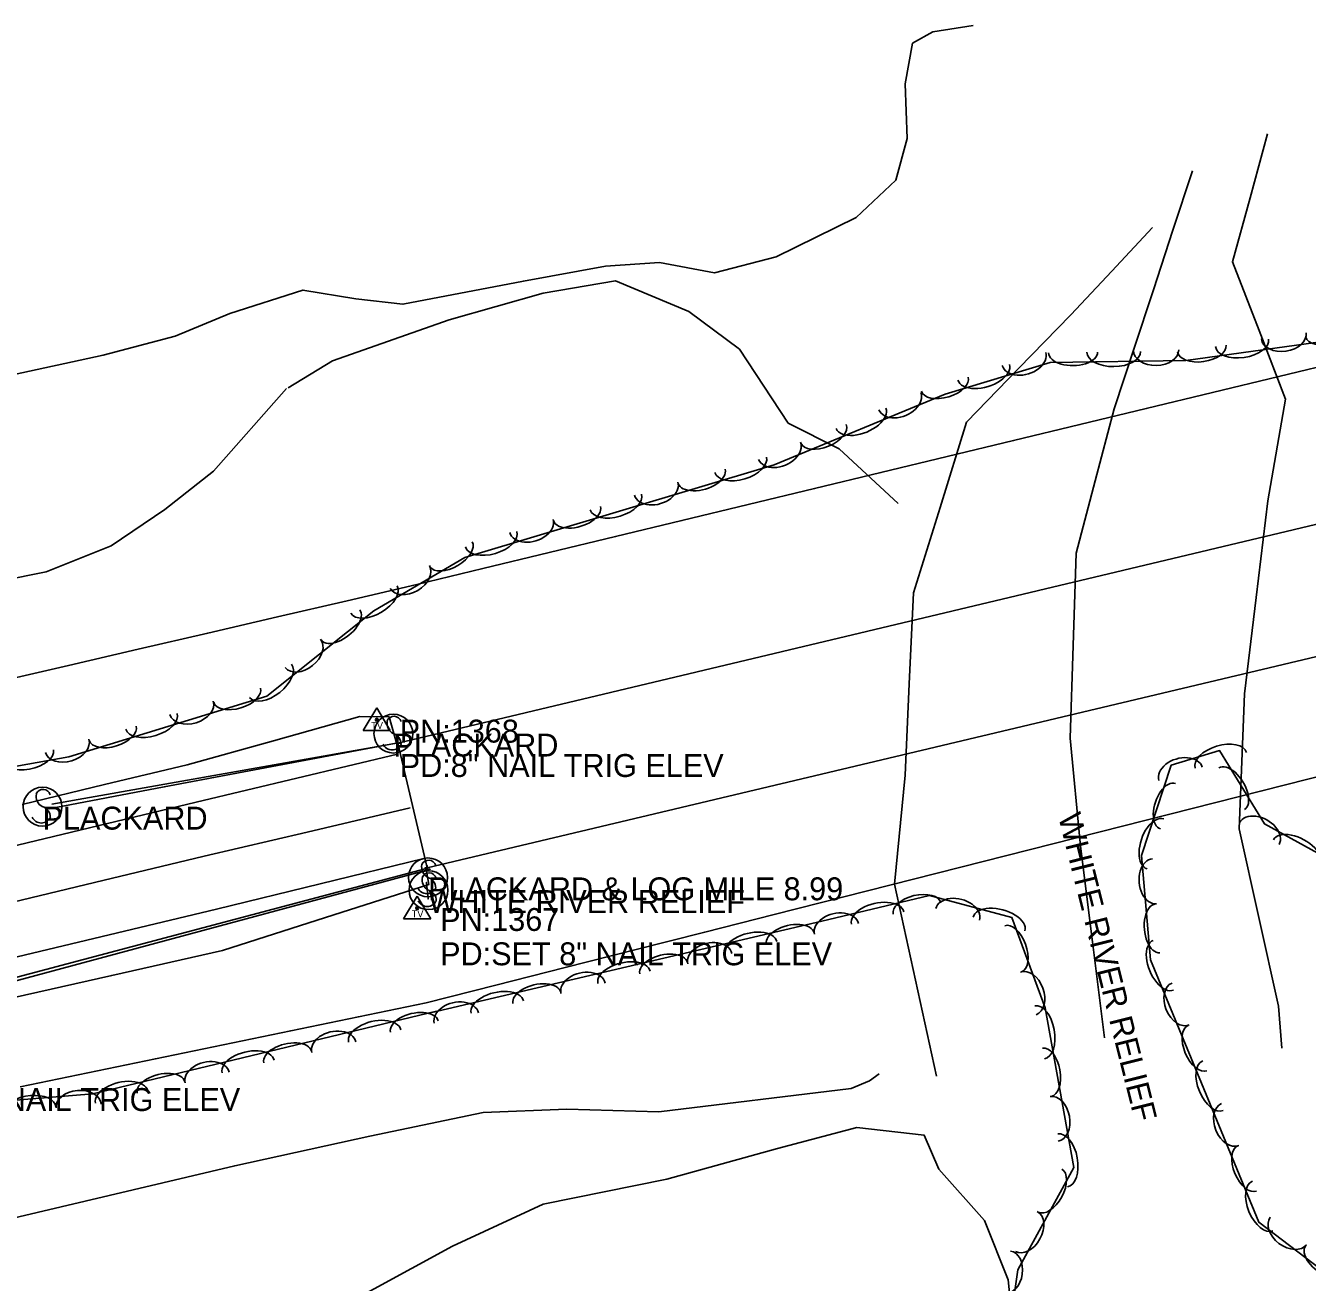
# Model space of a CAD drawing. Extents: x 1441650 to 1491889, y 345904 to 358319.
# Drawn here: x 1486694.9 to 1486974.8, y 346322.4 to 346596.8 of the extents above; entities that cross this region are included whole.
import ezdxf

# ---------------------------------------------------------------- set-up
doc = ezdxf.new("R2010")
doc.units = 0
for name, color, linetype in [('S_BRIDGE', 7, 'Continuous'), ('S_DITCHLINE', 7, 'Continuous'), ('S_EDGE_PAVEMENT', 7, 'Continuous'), ('S_GUARDRAIL', 7, 'Continuous'), ('S_MSC_PT_SYM', 7, 'Continuous'), ('S_PAVEMENT_CROWN', 7, 'Continuous'), ('S_RDW_PT_SYM', 7, 'Continuous'), ('S_SECONDARY_CTL', 7, 'Continuous'), ('S_SECONDARY_CTL_ANNOT', 7, 'Continuous'), ('S_SHOULDER', 7, 'Continuous'), ('S_SIGN', 7, 'Continuous'), ('S_SIGN_ANNOT', 7, 'Continuous'), ('S_STR_PT_SYM', 7, 'Continuous'), ('S_STREAM', 7, 'Continuous'), ('S_STREAM_ANNOT', 7, 'Continuous'), ('S_TREE', 7, 'Continuous')]:
    doc.layers.add(name, color=color, linetype=linetype)

msp = doc.modelspace()

# ---------------------------------------------------------------- linework, layer by layer
at = {"layer": 'S_BRIDGE'}
for p, q in [((1486776.14, 346440.13), (1487042.08, 346503.46)), ((1487047.36, 346475.84), (1486782.56, 346412.89)), ((1486782.56, 346412.89), (1486776.14, 346440.13))]:
    msp.add_line(p, q, dxfattribs=at)
at = {"layer": 'S_DITCHLINE'}
for points in [[(1486966.09, 346573.16), (1486962.26, 346559.2), (1486958.42, 346545.24), (1486964.22, 346530.22), (1486970.01, 346515.19), (1486966.15, 346493.02), (1486963.62, 346471.95), (1486961.08, 346450.88), (1486960.47, 346436.15), (1486959.86, 346421.43), (1486964.15, 346402.09), (1486968.44, 346382.74), (1486969.23, 346373.55)], [(1486949.7, 346565.1), (1486945.43, 346552.1), (1486941.15, 346539.11), (1486936.88, 346526.12), (1486932.6, 346513.12), (1486928.44, 346497.38), (1486924.27, 346481.63), (1486923.63, 346461.43), (1486923, 346441.24), (1486925.21, 346417.67), (1486927.85, 346396.76), (1486930.49, 346375.85)], [(1486893.82, 346367.45), (1486889.21, 346388.4), (1486884.6, 346409.34), (1486886.91, 346433.15), (1486887.84, 346453.07), (1486888.78, 346472.98), (1486894.56, 346491.58), (1486900.34, 346510.18), (1486911.73, 346521.9), (1486923.11, 346533.63), (1486932.05, 346543.16), (1486940.99, 346552.7)]]:
    msp.add_lwpolyline(points, dxfattribs=at)
at = {"layer": 'S_EDGE_PAVEMENT'}
for points in [[(1486414.93, 346357.45), (1486428.89, 346360.11), (1486442.52, 346362.83), (1486456.16, 346365.54), (1486469.79, 346368.26), (1486483.43, 346370.97), (1486496.88, 346373.77), (1486510.33, 346376.56), (1486523.78, 346379.36), (1486537.23, 346382.15), (1486550.69, 346385.12), (1486564.15, 346388.1), (1486577.6, 346391.07), (1486591.06, 346394.04), (1486614.22, 346399.37), (1486637.38, 346404.71), (1486657.54, 346409.46), (1486677.7, 346414.2), (1486691.3, 346417.46), (1486704.9, 346420.73), (1486718.5, 346423.99), (1486732.11, 346427.25), (1486754.11, 346432.49), (1486776.11, 346437.73)], [(1486420.18, 346334.04), (1486433.57, 346336.56), (1486446.78, 346339.19), (1486459.99, 346341.83), (1486473.21, 346344.47), (1486486.42, 346347.1), (1486500.13, 346349.96), (1486513.84, 346352.81), (1486527.55, 346355.67), (1486541.25, 346358.53), (1486554.72, 346361.56), (1486568.18, 346364.59), (1486581.64, 346367.62), (1486595.1, 346370.65), (1486617.47, 346375.85), (1486639.84, 346381.05), (1486652.3, 346383.97), (1486664.77, 346386.89), (1486677.23, 346389.8), (1486689.7, 346392.72), (1486713.13, 346398.32), (1486736.56, 346403.91), (1486759.21, 346409.44), (1486781.86, 346414.97)]]:
    msp.add_lwpolyline(points, dxfattribs=at)
at = {"layer": 'S_GUARDRAIL'}
for p, q in [((1486775.82, 346440.15), (1486725.14, 346430.6)), ((1486725.14, 346430.6), (1486699.93, 346425.81)), ((1486685.42, 346387.09), (1486782.15, 346412.73))]:
    msp.add_line(p, q, dxfattribs=at)
for points in [[(1486700.57, 346426.84), (1486776.29, 346440.2)], [(1486783.25, 346412.64), (1486668.9, 346381.84), (1486635.13, 346372.1)]]:
    msp.add_lwpolyline(points, dxfattribs=at)
at = {"layer": 'S_MSC_PT_SYM'}
for points in [[(1486782.4, 346409.68), (1486782.4, 346409.73), (1486782.4, 346409.68), (1486782.35, 346409.68), (1486782.4, 346409.68), (1486782.4, 346409.63), (1486782.4, 346409.68), (1486782.45, 346409.68)], [(1486782.77, 346406.19), (1486782.77, 346406.24), (1486782.77, 346406.19), (1486782.72, 346406.19), (1486782.77, 346406.19), (1486782.77, 346406.14), (1486782.77, 346406.19), (1486782.82, 346406.19)]]:
    msp.add_lwpolyline(points, dxfattribs=at)
at = {"layer": 'S_PAVEMENT_CROWN'}
msp.add_lwpolyline([(1486415.62, 346345.54), (1486429.56, 346348.21), (1486443.49, 346350.99), (1486457.43, 346353.76), (1486471.36, 346356.54), (1486485.29, 346359.32), (1486498.66, 346362.08), (1486512.04, 346364.84), (1486525.41, 346367.6), (1486538.78, 346370.36), (1486552.34, 346373.4), (1486565.89, 346376.44), (1486579.45, 346379.48), (1486593, 346382.53), (1486614.65, 346387.39), (1486636.3, 346392.26), (1486648.72, 346395.19), (1486661.13, 346398.12), (1486673.54, 346401.06), (1486685.95, 346403.99), (1486709.91, 346409.71), (1486733.87, 346415.44), (1486756.36, 346420.74), (1486778.84, 346426.03)], dxfattribs=at)
at = {"layer": 'S_RDW_PT_SYM'}
for points in [[(1486775.82, 346440.15), (1486775.82, 346440.2), (1486775.82, 346440.15), (1486775.77, 346440.15), (1486775.82, 346440.15), (1486775.82, 346440.1), (1486775.82, 346440.15), (1486775.87, 346440.15)], [(1486725.14, 346430.6), (1486725.14, 346430.65), (1486725.14, 346430.6), (1486725.09, 346430.6), (1486725.14, 346430.6), (1486725.14, 346430.55), (1486725.14, 346430.6), (1486725.19, 346430.6)], [(1486699.93, 346425.81), (1486699.93, 346425.86), (1486699.93, 346425.81), (1486699.88, 346425.81), (1486699.93, 346425.81), (1486699.93, 346425.76), (1486699.93, 346425.81), (1486699.98, 346425.81)], [(1486782.15, 346412.73), (1486782.15, 346412.78), (1486782.15, 346412.73), (1486782.1, 346412.73), (1486782.15, 346412.73), (1486782.15, 346412.68), (1486782.15, 346412.73), (1486782.2, 346412.73)]]:
    msp.add_lwpolyline(points, dxfattribs=at)
at = {"layer": 'S_SECONDARY_CTL'}
for p, q in [((1486771.56, 346447.87), (1486768.55, 346442.92)), ((1486771.56, 346447.87), (1486774.51, 346442.92)), ((1486768.55, 346442.92), (1486774.51, 346442.92)), ((1486780.39, 346406.76), (1486777.38, 346401.8)), ((1486780.39, 346406.76), (1486783.33, 346401.8)), ((1486777.38, 346401.8), (1486783.33, 346401.8))]:
    msp.add_line(p, q, dxfattribs=at)
for centre, radius in [((1486771.56, 346445.26), 0.311), ((1486771.56, 346445.26), 0.183), ((1486771.56, 346445.26), 0.103), ((1486780.39, 346404.15), 0.311), ((1486780.39, 346404.15), 0.183), ((1486780.39, 346404.15), 0.103)]:
    msp.add_circle(centre, radius, dxfattribs=at)
at = {"layer": 'S_SHOULDER'}
for points in [[(1486694.09, 346426.78), (1486712.1, 346431.08), (1486730.12, 346435.38), (1486748.99, 346440.66), (1486767.86, 346445.94), (1486774.24, 346445.86), (1486775.9, 346439.95)], [(1486421.29, 346324.81), (1486435.04, 346327.4), (1486448.43, 346330.16), (1486461.81, 346332.91), (1486475.2, 346335.67), (1486488.59, 346338.42), (1486502.23, 346341.22), (1486515.87, 346344.02), (1486529.51, 346346.82), (1486543.15, 346349.61), (1486556.69, 346352.62), (1486570.23, 346355.63), (1486583.77, 346358.64), (1486597.31, 346361.64), (1486615.62, 346366.32), (1486629.44, 346369.32), (1486643.25, 346372.31), (1486666.36, 346378.14), (1486689.48, 346383.96), (1486713.66, 346389.43), (1486737.85, 346394.9), (1486760.37, 346402.09), (1486782.89, 346409.28), (1486782.27, 346412.98)]]:
    msp.add_lwpolyline(points, dxfattribs=at)
at = {"layer": 'S_SIGN'}
msp.add_line((1486782.4, 346409.68), (1486782.77, 346406.19), dxfattribs=at)
for centre in [(1486775.18, 346442.22), (1486698.56, 346426.27), (1486782.74, 346410.84), (1486782.85, 346408.05)]:
    msp.add_circle(centre, 4.24, dxfattribs=at)
for centre, radius, start, end in [((1486776.34, 346444.48), 2.55, 167.1196, 241.9813), ((1486775.3, 346444.38), 1.62, 16.5258, 156.8957), ((1486774.47, 346439.94), 2.38, 358.6529, 73.7063), ((1486774.91, 346440.83), 2.17, 204.641, 335.359), ((1486699.72, 346428.52), 2.55, 167.1196, 241.9813), ((1486698.68, 346428.42), 1.62, 16.5258, 156.8957), ((1486697.86, 346423.99), 2.38, 358.6529, 73.7063), ((1486698.3, 346424.87), 2.17, 204.641, 335.359), ((1486782.87, 346412.99), 1.62, 16.5258, 156.8957), ((1486783.9, 346413.09), 2.55, 167.1196, 241.9813), ((1486782.97, 346410.21), 1.62, 16.5258, 156.8957), ((1486784.01, 346410.31), 2.55, 167.1196, 241.9813), ((1486782.04, 346408.55), 2.38, 358.6529, 73.7063), ((1486782.48, 346409.44), 2.17, 204.641, 335.359), ((1486782.15, 346405.77), 2.38, 358.6529, 73.7063), ((1486782.59, 346406.65), 2.17, 204.641, 335.359)]:
    msp.add_arc(centre, radius, start, end, dxfattribs=at)
at = {"layer": 'S_STR_PT_SYM'}
for points in [[(1486776.14, 346440.13), (1486776.14, 346440.63), (1486776.14, 346440.13), (1486775.64, 346440.13), (1486776.14, 346440.13), (1486776.14, 346439.63), (1486776.14, 346440.13), (1486776.64, 346440.13)], [(1486782.56, 346412.89), (1486782.56, 346413.39), (1486782.56, 346412.89), (1486782.06, 346412.89), (1486782.56, 346412.89), (1486782.56, 346412.39), (1486782.56, 346412.89), (1486783.06, 346412.89)]]:
    msp.add_lwpolyline(points, dxfattribs=at)
at = {"layer": 'S_STREAM'}
for points in [[(1486901.78, 346596.76), (1486892.99, 346595.39), (1486888.55, 346592.92), (1486886.95, 346584.06), (1486887.35, 346572.09), (1486884.89, 346563.03), (1486876.28, 346554.87), (1486858.75, 346546.27), (1486845.31, 346542.77), (1486833.27, 346545.04), (1486821.51, 346544.28), (1486803.58, 346541), (1486777.26, 346535.93), (1486767, 346537.11), (1486755.43, 346539.04), (1486739.47, 346533.91), (1486727.5, 346528.98), (1486711.82, 346524.83), (1486690.68, 346520.26)], [(1486885.4, 346492.42), (1486872.5, 346504.41), (1486861.4, 346510.01), (1486850.74, 346526.12), (1486839.67, 346534.39), (1486823.72, 346541.08), (1486807.86, 346538.4), (1486787.38, 346532.57), (1486761.89, 346523.58), (1486752.2, 346517.71)], [(1486751.84, 346517.55), (1486735.9, 346499.53), (1486725.29, 346491.13), (1486713.53, 346483.18), (1486699.36, 346477.51), (1486638.9, 346465.39), (1486538.29, 346441.37), (1486469.84, 346426.37), (1486402.35, 346414.55), (1486321.08, 346397.67), (1486261.68, 346386.01), (1486177.39, 346371.46), (1486121.66, 346359.38), (1486106, 346358.81), (1486059.99, 346351.8), (1485984.53, 346344.18), (1485908.23, 346332.4)], [(1485899.44, 346194.69), (1485980.28, 346206.49), (1486090.84, 346222.92), (1486150.79, 346232.54), (1486238.36, 346244.02), (1486310.64, 346258.6), (1486372.65, 346272.57), (1486417.61, 346281.14), (1486483.85, 346294.78), (1486587.53, 346315.24), (1486664.63, 346330), (1486740.54, 346347.89), (1486770.04, 346354.37), (1486794.82, 346359.5), (1486813.08, 346360.26), (1486833.16, 346359.69), (1486875.14, 346364.78), (1486879.15, 346366.43), (1486881.26, 346367.99)], [(1486684.86, 346281.03), (1486718.64, 346291.42), (1486733.68, 346299.7), (1486762.05, 346316.12), (1486788.1, 346330.31), (1486807.91, 346339.47), (1486834.87, 346344.94), (1486859.04, 346351.64), (1486876.42, 346356.25), (1486891.1, 346354.55), (1486894.28, 346347.16), (1486904.27, 346335.94), (1486909.45, 346322.98), (1486911.38, 346304.1), (1486910.58, 346296.91), (1486899.85, 346292.43), (1486890.82, 346289.6), (1486882.04, 346288.89), (1486872.56, 346284.99), (1486869.01, 346280.01), (1486875.88, 346280.09), (1486886.81, 346278.05), (1486898.7, 346275.64)]]:
    msp.add_lwpolyline(points, dxfattribs=at)
at = {"layer": 'S_TREE'}
for points in [[(1486979.75, 346528.05), (1486948.23, 346523.66), (1486918.59, 346523.24), (1486895.71, 346516.32), (1486858.36, 346500.91), (1486790.77, 346480.7), (1486770.89, 346469.01), (1486747.52, 346450.37), (1486704.28, 346437.14), (1486634.63, 346424.72), (1486531.79, 346404.71), (1486428.34, 346381.55), (1486351.91, 346366.69), (1486280.18, 346353.39), (1486198.5, 346338.6), (1486107.5, 346321.26), (1486012.75, 346307.78), (1485933.89, 346301.8), (1485849.1, 346296.25)], [(1486689.01, 346453.57), (1486704.22, 346457.1), (1486719.43, 346460.63), (1486734.64, 346464.17), (1486749.85, 346467.7), (1486765.06, 346471.23), (1486780.27, 346474.77), (1486794.75, 346478.26), (1486809.23, 346481.75), (1486823.72, 346485.24), (1486838.2, 346488.74), (1486852.68, 346492.23), (1486867.17, 346495.72), (1486881.65, 346499.21), (1486896.13, 346502.71), (1486910.62, 346506.2), (1486925.1, 346509.69), (1486939.58, 346513.18), (1486954.06, 346516.68), (1486968.55, 346520.17), (1486983.03, 346523.66)], [(1486689.01, 346453.57), (1486704.22, 346457.1), (1486719.43, 346460.63), (1486734.64, 346464.17), (1486749.85, 346467.7), (1486765.06, 346471.23), (1486780.27, 346474.76), (1486794.75, 346478.26), (1486809.23, 346481.75), (1486823.72, 346485.24), (1486838.2, 346488.73), (1486852.68, 346492.23), (1486867.17, 346495.72), (1486881.65, 346499.21), (1486896.13, 346502.71), (1486910.61, 346506.2), (1486925.1, 346509.69), (1486939.58, 346513.18), (1486954.06, 346516.68), (1486968.55, 346520.17), (1486983.03, 346523.66)], [(1487133.63, 346373.88), (1487086.61, 346363.01), (1487056, 346355.33), (1487027.62, 346345.61), (1487002.47, 346334.58), (1486979.36, 346324.04), (1486964.18, 346335.54), (1486951.66, 346365.91), (1486940.55, 346392.86), (1486938.53, 346415.65), (1486945.06, 346435.3), (1486955.62, 346438.53), (1486965.42, 346422.51), (1486988.05, 346410.11), (1487012.51, 346413.82), (1487035.99, 346434.72), (1487066.17, 346453.7), (1487107.99, 346468.57), (1487153.66, 346474.1)], [(1486693.65, 346365.11), (1486708.42, 346368.17), (1486723.2, 346371.23), (1486737.98, 346374.29), (1486752.76, 346377.35), (1486767.53, 346380.4), (1486782.31, 346383.46), (1486797.52, 346387.32), (1486812.73, 346391.18), (1486827.94, 346395.03), (1486843.16, 346398.89), (1486858.37, 346402.74), (1486873.58, 346406.6), (1486888.79, 346410.46), (1486904, 346414.31), (1486919.21, 346418.17), (1486934.42, 346422.02), (1486949.63, 346425.88), (1486964.85, 346429.73), (1486980.06, 346433.59)], [(1486693.65, 346365.11), (1486708.43, 346368.17), (1486723.2, 346371.23), (1486737.98, 346374.29), (1486752.76, 346377.35), (1486767.53, 346380.41), (1486782.31, 346383.47), (1486797.52, 346387.32), (1486812.73, 346391.18), (1486827.94, 346395.03), (1486843.16, 346398.89), (1486858.37, 346402.74), (1486873.58, 346406.6), (1486888.79, 346410.46), (1486904, 346414.31), (1486919.21, 346418.17), (1486934.42, 346422.02), (1486949.64, 346425.88), (1486964.85, 346429.74), (1486980.06, 346433.59)], [(1486783.55, 346381.35), (1486868.78, 346401.29), (1486892.23, 346406.85), (1486910.27, 346402.09), (1486917.52, 346382.39), (1486923.78, 346347.53), (1486911.52, 346325.16), (1486909.52, 346310.88), (1486935.45, 346308.19), (1486943.91, 346295.85), (1486936.85, 346283.02), (1486915.9, 346265.48), (1486922.03, 346248.32), (1486932.76, 346233.01), (1486934.67, 346228.3)], [(1485917.45, 346227.66), (1486100.15, 346254.33), (1486227.31, 346276.74), (1486356.6, 346299.35), (1486460.02, 346319.66), (1486536.68, 346334.2), (1486637.59, 346357.66), (1486709.58, 346363.58), (1486784.63, 346381.64)]]:
    msp.add_lwpolyline(points, dxfattribs=at)
for centre, major_axis, ratio, start_param, end_param in [((1486969.63, 346529.05), (4.9, 0.69), 0.68587, 3.140701, 6.282293), ((1486979.58, 346530.2), (5.15, 1.42), 0.540629, 3.14159, 6.283182), ((1486951.73, 346526.29), (5.29, 0.74), 0.541141, 3.141066, 6.282658), ((1486960.51, 346527.51), (5.81, 0.81), 0.550529, 3.141049, 6.282641), ((1486912.89, 346524), (4.74, 1.43), 0.685221, 3.141579, 6.283172), ((1486923.62, 346525.43), (5.34, 0.08), 0.540929, 3.141206, 6.282799), ((1486932.49, 346525.55), (5.86, 0.08), 0.550313, 3.141194, 6.282786), ((1486941.73, 346525.95), (4.95, 0.07), 0.685601, 3.140939, 6.282531), ((1486904.1, 346521.07), (5.62, 1.7), 0.550008, 3.141584, 6.283177), ((1486895.61, 346518.51), (5.12, 1.55), 0.540629, 3.141585, 6.283177), ((1486885.78, 346514.8), (4.58, 1.89), 0.685263, 3.141363, 6.282956), ((1486877.32, 346511.03), (5.42, 2.24), 0.550041, 3.141452, 6.283045), ((1486869.12, 346507.64), (4.94, 2.04), 0.540662, 3.141457, 6.283049), ((1486859.5, 346503.96), (4.58, 1.89), 0.685263, 3.141363, 6.282956), ((1486851.01, 346500.92), (5.62, 1.68), 0.550008, 3.141576, 6.283168), ((1486842.51, 346498.38), (5.12, 1.53), 0.540629, 3.141576, 6.283169), ((1486832.57, 346495.68), (4.75, 1.42), 0.685222, 3.141565, 6.283158), ((1486823.77, 346492.78), (5.62, 1.68), 0.550008, 3.141576, 6.283168), ((1486815.27, 346490.24), (5.12, 1.53), 0.540629, 3.141576, 6.283169), ((1486805.33, 346487.54), (4.75, 1.42), 0.685222, 3.141565, 6.283158), ((1486796.53, 346484.64), (5.62, 1.68), 0.550008, 3.141576, 6.283168), ((1486787.78, 346481.4), (4.61, 2.71), 0.540631, 3.141593, 6.283185), ((1486778.77, 346476.41), (4.27, 2.51), 0.685225, 3.141593, 6.283185), ((1486770.92, 346471.49), (5.06, 2.97), 0.550011, 3.141593, 6.283185), ((1486763.64, 346465.94), (4.18, 3.33), 0.540637, 3.141614, 6.283207), ((1486755.42, 346459.72), (3.87, 3.09), 0.685232, 3.141629, 6.283221), ((1486748.35, 346453.74), (4.59, 3.66), 0.550017, 3.141615, 6.283207), ((1486741.05, 346450.61), (5.11, 1.56), 0.540629, 3.141593, 6.283185), ((1486731.12, 346447.84), (4.74, 1.45), 0.685221, 3.141593, 6.283185), ((1486722.35, 346444.89), (5.61, 1.72), 0.550008, 3.141593, 6.283185), ((1486713.87, 346442.29), (5.11, 1.56), 0.540629, 3.141593, 6.283185), ((1486703.94, 346439.53), (4.74, 1.45), 0.685221, 3.141593, 6.283185), ((1486955.87, 346436.39), (-5.61, -1.71), 0.550094, 3.141562, 6.283154), ((1486695.16, 346437.67), (5.78, 1.03), 0.55001, 3.141593, 6.283185), ((1486947.1, 346433.43), (-4.74, -1.45), 0.685328, 3.141542, 6.283135), ((1486958.24, 346430.19), (-2.79, 4.56), 0.540022, 3.142553, 6.284146), ((1486944.33, 346426.38), (-1.67, -4.97), 0.551245, 3.148539, 6.290132), ((1486941.59, 346418.13), (-1.83, -5.45), 0.560808, 3.148769, 6.290362), ((1486964.29, 346420.42), (-4.31, 2.39), 0.688448, 3.147509, 6.289102), ((1486972.49, 346416.22), (-5.11, 2.81), 0.552603, 3.145189, 6.286782), ((1486941.42, 346409.99), (0.45, -4.93), 0.684659, 3.139449, 6.281042), ((1486880.91, 346401.99), (-5.71, -1.36), 0.549619, 3.140681, 6.282274), ((1486889.53, 346404.04), (-5.2, -1.24), 0.540247, 3.14071, 6.282302), ((1486898.42, 346402.76), (-4.79, 1.26), 0.684855, 3.141454, 6.283047), ((1486871.96, 346399.6), (-4.82, -1.15), 0.684737, 3.1401, 6.281693), ((1486907.44, 346400.65), (-5.67, 1.5), 0.549714, 3.141508, 6.283101), ((1486942.07, 346399.71), (0.48, -5.32), 0.540186, 3.140324, 6.281917), ((1486861.87, 346397.5), (-5.21, -1.22), 0.540106, 3.141301, 6.282894), ((1486910.52, 346395.26), (-1.84, 5.02), 0.540691, 3.141593, 6.283185), ((1486853.23, 346395.48), (-5.71, -1.34), 0.549476, 3.141292, 6.282885), ((1486844.28, 346393.12), (-4.82, -1.13), 0.684558, 3.1411, 6.282693), ((1486943.34, 346391.66), (2.24, -5.43), 0.549224, 3.14151, 6.283103), ((1486825.56, 346389), (-5.71, -1.34), 0.549476, 3.141292, 6.282885), ((1486834.19, 346391.02), (-5.21, -1.22), 0.540106, 3.141301, 6.282894), ((1486816.6, 346386.64), (-4.82, -1.13), 0.684558, 3.1411, 6.282693), ((1486913.83, 346385.51), (-1.71, 4.65), 0.6853, 3.141593, 6.283185), ((1486797.88, 346382.53), (-5.71, -1.34), 0.549476, 3.141292, 6.282885), ((1486806.51, 346384.55), (-5.21, -1.22), 0.540106, 3.141301, 6.282894), ((1486947.11, 346383.2), (1.89, -4.58), 0.684244, 3.141458, 6.28305), ((1486788.92, 346380.16), (-4.82, -1.13), 0.684558, 3.1411, 6.282693), ((1486779.73, 346378.28), (-5.2, -1.25), 0.540679, 3.141595, 6.283188), ((1486916.32, 346377.03), (-1.04, 5.78), 0.550025, 3.141593, 6.283185), ((1486771.11, 346376.21), (-5.71, -1.37), 0.550059, 3.141595, 6.283188), ((1486950.79, 346373.58), (2.04, -4.94), 0.539858, 3.141513, 6.283105), ((1486752.09, 346371.63), (-5.2, -1.25), 0.540679, 3.141595, 6.283188), ((1486762.17, 346373.79), (-4.82, -1.16), 0.685285, 3.141597, 6.28319), ((1486743.47, 346369.56), (-5.71, -1.37), 0.550059, 3.141595, 6.283188), ((1486917.89, 346368.3), (-0.94, 5.26), 0.540646, 3.141593, 6.283185), ((1486734.53, 346367.14), (-4.82, -1.16), 0.685285, 3.141597, 6.28319), ((1486954.17, 346365.38), (2.24, -5.43), 0.549223, 3.141593, 6.283185), ((1486715.83, 346362.9), (-5.71, -1.37), 0.550059, 3.141595, 6.283188), ((1486724.46, 346364.98), (-5.2, -1.25), 0.540679, 3.141595, 6.283188), ((1486706.45, 346360.93), (-4.94, -0.41), 0.685284, 3.141593, 6.283185), ((1486696.16, 346360.35), (-5.33, -0.44), 0.540679, 3.141593, 6.283185), ((1486919.46, 346358.12), (-0.88, 4.88), 0.685243, 3.141593, 6.283185), ((1486957.94, 346356.92), (1.89, -4.58), 0.684243, 3.141593, 6.283185), ((1486921.35, 346349.05), (-1.04, 5.78), 0.550025, 3.141593, 6.283185), ((1486961.63, 346347.3), (2.04, -4.94), 0.539857, 3.141593, 6.283185), ((1486918.59, 346342.46), (2.57, 4.69), 0.540259, 3.141593, 6.283185), ((1486965.01, 346339.1), (2.24, -5.43), 0.549223, 3.141593, 6.283185), ((1486913.41, 346333.55), (2.38, 4.35), 0.684752, 3.141593, 6.283185), ((1486970.62, 346333.65), (3.94, -3), 0.685452, 3.144809, 6.286401), ((1486978.66, 346327.23), (4.25, -3.23), 0.540813, 3.143494, 6.285087), ((1486909.31, 346324.62), (0.74, 4.63), 0.687604, 3.168239, 6.309831)]:
    msp.add_ellipse(centre, major_axis=major_axis, ratio=ratio, start_param=start_param, end_param=end_param, dxfattribs=at)

# ---------------------------------------------------------------- texts
at = {"layer": 'S_SECONDARY_CTL'}
for p in [(1486770.35, 346443.25), (1486779.18, 346402.13)]:
    msp.add_text('TV', height=1.5, rotation=360, dxfattribs=at).set_placement(p)
at = {"layer": 'S_SECONDARY_CTL_ANNOT'}
for s, p in [('PN:1368', (1486776.56, 346440.26)), ('PD:8" NAIL TRIG ELEV', (1486776.56, 346432.76)), ('PN:1367', (1486785.39, 346399.15)), ('PD:SET 8" NAIL TRIG ELEV', (1486785.39, 346391.65)), ('PD:SET 8" NAIL TRIG ELEV', (1486656.13, 346359.84))]:
    msp.add_text(s, height=5, dxfattribs=at).set_placement(p)
at = {"layer": 'S_SIGN_ANNOT'}
for s, p in [('PLACKARD', (1486775.18, 346437.22)), ('PLACKARD', (1486698.56, 346421.27)), ('PLACKARD & LOG MILE 8.99', (1486782.74, 346405.84)), ('WHITE RIVER RELIEF', (1486782.85, 346403.05))]:
    msp.add_text(s, height=5, dxfattribs=at).set_placement(p)
at = {"layer": 'S_STREAM_ANNOT'}
msp.add_text('WHITE RIVER RELIEF', height=5.0003, rotation=284.0876, dxfattribs=at).set_placement((1486920.33, 346424.18))

doc.saveas('drawing.dxf')
